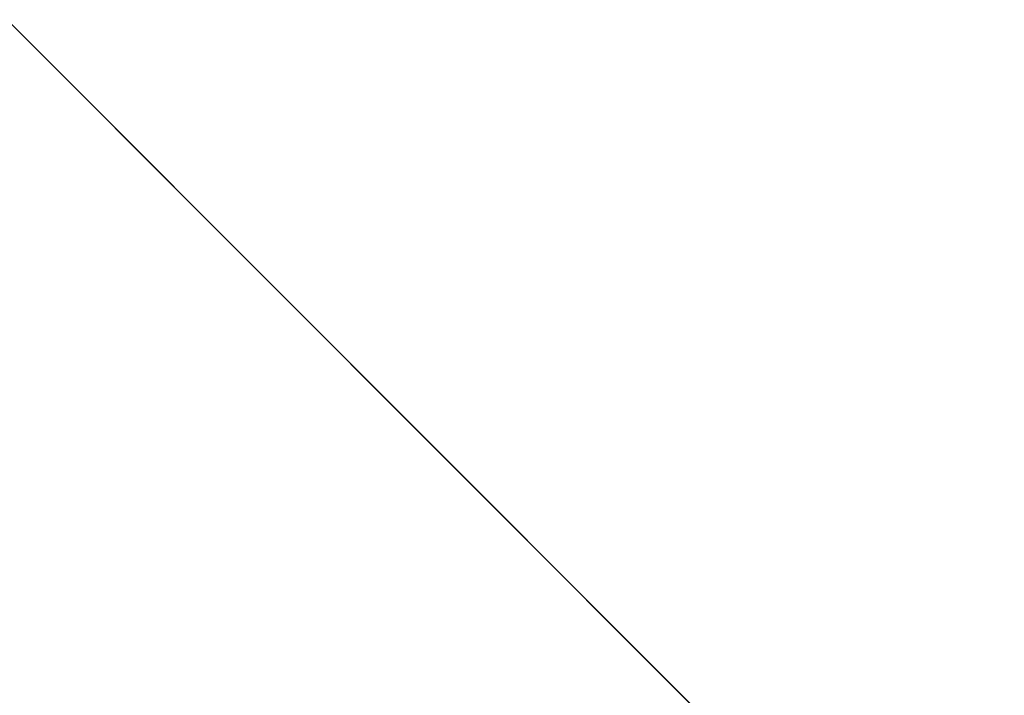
# Model space of a CAD drawing. Extents: x -200 to 200, y -702 to 625.
# Tile 739 of 1056: x -102.7456 to -102.6029, y 546.8996 to 546.9975. Entities that reach past the tile are written whole.
import ezdxf

# ---------------------------------------------------------------- set-up
doc = ezdxf.new("R2010")
doc.units = 0
doc.header["$LTSCALE"] = 17.087905
for name, color, linetype in [('15', 7, 'CONTINUOUS'), ('1872', 7, 'CONTINUOUS'), ('1873', 7, 'CONTINUOUS'), ('1874', 7, 'CONTINUOUS'), ('1892', 7, 'CONTINUOUS'), ('2747', 7, 'CONTINUOUS'), ('2756', 7, 'CONTINUOUS'), ('3972', 7, 'CONTINUOUS')]:
    doc.layers.add(name, color=color, linetype=linetype)

msp = doc.modelspace()

# ---------------------------------------------------------------- linework, layer by layer
at = {"layer": '15', "color": 7, "linetype": 'CONTINUOUS'}
for points in [[(160, 550, -11), (160, 539), (-160, 550, -11), (160, 550, -11)], [(160, 550, 11), (-160, 550, 11), (-160, 539), (160, 550, 11)], [(160, 539), (160, 550, 11), (-160, 539), (160, 539)], [(-160, 550, -11), (160, 539), (-160, 539), (-160, 550, -11)]]:
    msp.add_3dface(points, dxfattribs=at)
at = {"layer": '1872', "color": 7, "linetype": 'CONTINUOUS'}
for points in [[(-100, 549.4, 68.65), (-109.38169, 544.23245, 68.65), (-100, 547.85832, 68.65), (-100, 549.4, 68.65)], [(-100, 547.85832, 68.65), (-109.38169, 544.23245, 68.65), (-107.89246, 543.83417, 68.65), (-100, 547.85832, 68.65)]]:
    msp.add_3dface(points, dxfattribs=at)
at = {"layer": '1873', "color": 7, "linetype": 'CONTINUOUS'}
msp.add_3dface([(-113.49902, 528.14314, 15.65), (-100, 548.5, 15.65), (-100, 545.6, 15.65), (-113.49902, 528.14314, 15.65)], dxfattribs=at)
at = {"layer": '1874', "color": 7, "linetype": 'CONTINUOUS'}
for points in [[(-100, 549.5, 25.05), (-114.49966, 528.14786, 16.65), (-103.51285, 548.85952, 26.42004), (-100, 549.5, 25.05)], [(-100, 549.5, 16.65), (-114.49966, 528.14786, 16.65), (-100, 549.5, 25.05), (-100, 549.5, 16.65)], [(-109.45899, 544.29535, 68.55), (-100, 549.5, 68.55), (-105.14908, 548.09874, 51.65), (-109.45899, 544.29535, 68.55)]]:
    msp.add_3dface(points, dxfattribs=at)
at = {"layer": '1892', "color": 7, "linetype": 'CONTINUOUS'}
for points in [[(-113.49902, 528.14314, 15.65), (-114.49966, 528.14786, 16.65), (-100, 549.5, 16.65), (-113.49902, 528.14314, 15.65)], [(-113.49902, 528.14314, 15.65), (-100, 549.5, 16.65), (-100, 549.20711, 15.94289), (-113.49902, 528.14314, 15.65)], [(-100, 548.5, 15.65), (-113.49902, 528.14314, 15.65), (-100, 549.20711, 15.94289), (-100, 548.5, 15.65)]]:
    msp.add_3dface(points, dxfattribs=at)
at = {"layer": '2747', "color": 7, "linetype": 'CONTINUOUS'}
for points in [[(-100, 549.5, 68.55), (-109.45899, 544.29535, 68.55), (-100, 549.47071, 68.62071), (-100, 549.5, 68.55)], [(-109.45899, 544.29535, 68.55), (-100, 549.4, 68.65), (-100, 549.47071, 68.62071), (-109.45899, 544.29535, 68.55)], [(-109.38169, 544.23245, 68.65), (-100, 549.4, 68.65), (-109.45899, 544.29535, 68.55), (-109.38169, 544.23245, 68.65)]]:
    msp.add_3dface(points, dxfattribs=at)
at = {"layer": '2756', "color": 7, "linetype": 'CONTINUOUS'}
msp.add_3dface([(-100, 547.85832, 68.65), (-107.89246, 543.83417, 68.65), (-100, 546.63358, 68.62499), (-100, 547.85832, 68.65)], dxfattribs=at)
at = {"layer": '3972', "color": 7, "linetype": 'CONTINUOUS'}
for points in [[(-102.99995, 547.25, 48.65), (-100, 547.25, 45.65), (-102.5, 546.75, 48.65), (-102.99995, 547.25, 48.65)], [(-100, 546.75, 51.15), (-102.99995, 547.25, 48.65), (-102.5, 546.75, 48.65), (-100, 546.75, 51.15)], [(-102.99995, 547.25, 48.65), (-100, 546.75, 51.15), (-100, 547.10355, 51.29645), (-102.99995, 547.25, 48.65)]]:
    msp.add_3dface(points, dxfattribs=at)

doc.saveas('drawing.dxf')
